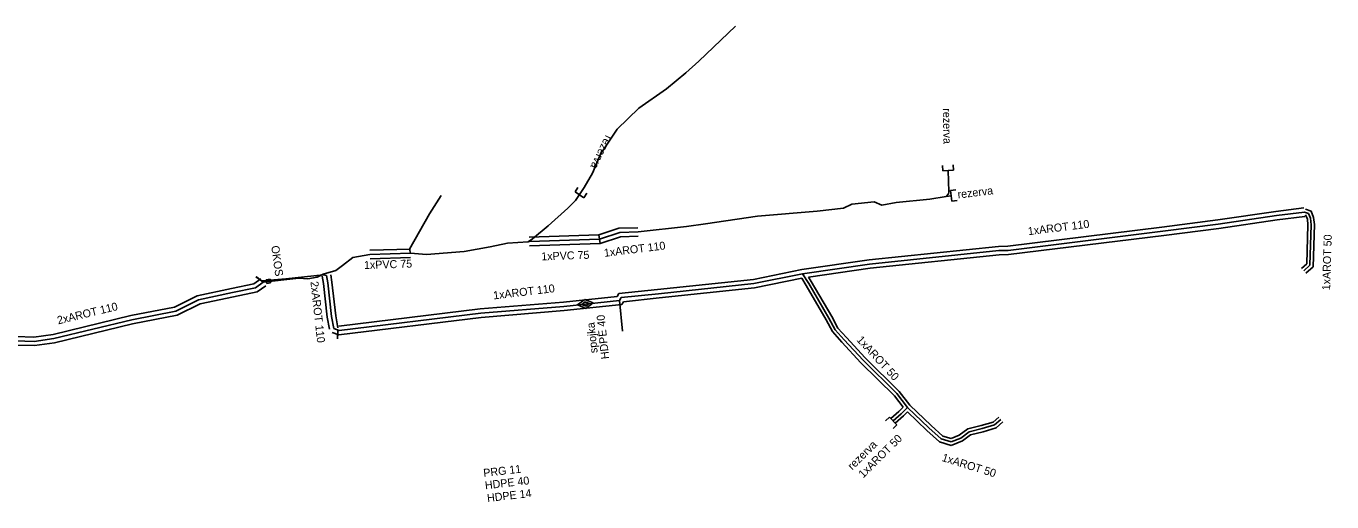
# Model space of a CAD drawing. Extents: x -651943 to -618711, y -1138561 to -1100552.
# Drawn here: x -648620.2 to -648497.8, y -1112119 to -1112074.4 of the extents above; entities that cross this region are included whole.
import ezdxf

# ---------------------------------------------------------------- set-up
doc = ezdxf.new("R2010")
doc.units = 0
doc.layers.add('KT trasa', color=7, linetype='Continuous')
doc.layers.add('KT zařízení', color=7, linetype='Continuous')

# ---------------------------------------------------------------- blocks, each defined once
blk = doc.blocks.new('TVREZ')
at = {"layer": 'KT zařízení'}
for p, q in [((-0.05, 0.05), (0, 0.05)), ((0, -0.05), (0, 0.05)), ((-0.05, -0.05), (0, -0.05))]:
    blk.add_line(p, q, dxfattribs=at)
blk = doc.blocks.new('TVSPO_1')
at = {"layer": 'KT zařízení'}
for p, q in [((-0.074, 0.002), (0, 0.044)), ((-0.001, -0.041), (-0.074, 0.002)), ((-0.035, 0), (0, 0.02)), ((0.073, 0.001), (-0.001, -0.041)), ((0, 0.044), (0.073, 0.001)), ((0, 0.02), (0.035, 0)), ((0.035, 0), (0, -0.02)), ((0, -0.02), (-0.035, 0))]:
    blk.add_line(p, q, dxfattribs=at)

msp = doc.modelspace()

# ---------------------------------------------------------------- linework, layer by layer
at = {"layer": 'KT trasa'}
for p, q in [((-648557.13, -1112077.65), (-648553.7, -1112074.35)), ((-648558.36, -1112078.73), (-648557.13, -1112077.65)), ((-648560.15, -1112080.24), (-648558.36, -1112078.73)), ((-648562.75, -1112082.05), (-648560.15, -1112080.24)), ((-648564.79, -1112084.02), (-648562.75, -1112082.05)), ((-648566.35, -1112086.38), (-648564.79, -1112084.02)), ((-648567.11, -1112088.15), (-648566.35, -1112086.38)), ((-648567.87, -1112089.49), (-648567.11, -1112088.15)), ((-648533.71, -1112089.91), (-648533.75, -1112087.89)), ((-648568.68, -1112090.71), (-648567.87, -1112089.49)), ((-648533.94, -1112090.32), (-648533.74, -1112090.1)), ((-648533.74, -1112090.1), (-648533.71, -1112089.91)), ((-648582.37, -1112091.95), (-648581.28, -1112090.23)), ((-648569.4, -1112091.43), (-648568.68, -1112090.71)), ((-648543.57, -1112091.43), (-648542.8, -1112091.05)), ((-648542.8, -1112091.05), (-648540.69, -1112090.84)), ((-648540.69, -1112090.84), (-648539.98, -1112091.16)), ((-648539.98, -1112091.16), (-648538.63, -1112090.89)), ((-648538.63, -1112090.89), (-648535.48, -1112090.58)), ((-648535.48, -1112090.58), (-648533.94, -1112090.32)), ((-648533.94, -1112090.32), (-648533.48, -1112090.26)), ((-648584.24, -1112095.27), (-648582.37, -1112091.95)), ((-648571.24, -1112093.08), (-648569.4, -1112091.43)), ((-648556.52, -1112092.91), (-648551.62, -1112092.18)), ((-648551.62, -1112092.18), (-648546.04, -1112091.7)), ((-648546.04, -1112091.7), (-648543.57, -1112091.43)), ((-648508.44, -1112092.93), (-648502.99, -1112092.13)), ((-648502.99, -1112092.13), (-648500.37, -1112091.8)), ((-648500.37, -1112091.8), (-648499.97, -1112091.94)), ((-648499.97, -1112091.94), (-648499.8, -1112092.38)), ((-648499.8, -1112092.38), (-648499.73, -1112092.98)), ((-648572.73, -1112094.3), (-648571.24, -1112093.08)), ((-648566.44, -1112094.33), (-648564.55, -1112093.71)), ((-648564.55, -1112093.71), (-648562.83, -1112093.66)), ((-648562.83, -1112093.66), (-648558.29, -1112093.14)), ((-648558.29, -1112093.14), (-648556.52, -1112092.91)), ((-648528.12, -1112095.39), (-648513.64, -1112093.6)), ((-648513.64, -1112093.6), (-648508.44, -1112092.93)), ((-648499.73, -1112092.98), (-648499.85, -1112096.78)), ((-648579.14, -1112095.5), (-648576.68, -1112095.07)), ((-648576.68, -1112095.07), (-648575.06, -1112094.72)), ((-648575.06, -1112094.72), (-648573.12, -1112094.59)), ((-648573.12, -1112094.59), (-648572.73, -1112094.3)), ((-648573.12, -1112094.59), (-648573.01, -1112094.56)), ((-648573.01, -1112094.56), (-648566.44, -1112094.33)), ((-648590.54, -1112096.8), (-648589.56, -1112096.06)), ((-648589.56, -1112096.06), (-648587.96, -1112095.78)), ((-648587.96, -1112095.78), (-648584.16, -1112095.66)), ((-648584.16, -1112095.66), (-648584.24, -1112095.27)), ((-648584.16, -1112095.66), (-648582.67, -1112095.78)), ((-648582.67, -1112095.78), (-648579.14, -1112095.5)), ((-648541.12, -1112096.67), (-648529, -1112095.41)), ((-648529, -1112095.41), (-648528.12, -1112095.39)), ((-648592.35, -1112097.63), (-648591.16, -1112097.26)), ((-648591.16, -1112097.26), (-648590.54, -1112096.8)), ((-648547.4, -1112097.58), (-648541.12, -1112096.67)), ((-648500.43, -1112097.31), (-648499.85, -1112096.78)), ((-648598.69, -1112098.9), (-648597.97, -1112098.38)), ((-648598.65, -1112097.87), (-648598.12, -1112098.26)), ((-648597.97, -1112098.38), (-648598.59, -1112097.86)), ((-648598.12, -1112098.26), (-648597.73, -1112098.2)), ((-648597.97, -1112098.38), (-648594.63, -1112098.01)), ((-648597.73, -1112098.2), (-648595.84, -1112098.06)), ((-648595.84, -1112098.06), (-648592.33, -1112097.68)), ((-648594.63, -1112098.01), (-648593.77, -1112098.06)), ((-648593.77, -1112098.06), (-648592.9, -1112097.89)), ((-648592.9, -1112097.89), (-648592.35, -1112097.63)), ((-648592.33, -1112097.68), (-648592.03, -1112097.74)), ((-648592.03, -1112097.74), (-648591.92, -1112098.43)), ((-648591.92, -1112098.43), (-648591.57, -1112101.59)), ((-648560.92, -1112099.46), (-648551.96, -1112098.51)), ((-648551.96, -1112098.51), (-648547.4, -1112097.58)), ((-648547.4, -1112097.58), (-648546.83, -1112098.5)), ((-648546.83, -1112098.5), (-648544.93, -1112101.75)), ((-648604.03, -1112100.03), (-648600.85, -1112099.34)), ((-648600.85, -1112099.34), (-648598.69, -1112098.9)), ((-648564.58, -1112100.08), (-648564.4, -1112099.82)), ((-648564.4, -1112099.82), (-648560.92, -1112099.46)), ((-648610.29, -1112101.9), (-648606.15, -1112101.08)), ((-648606.15, -1112101.08), (-648604.03, -1112100.03)), ((-648577.58, -1112101.28), (-648569.78, -1112100.64)), ((-648569.78, -1112100.64), (-648564.58, -1112100.08)), ((-648564.58, -1112100.08), (-648564.28, -1112102.95)), ((-648617.59, -1112103.66), (-648610.29, -1112101.9)), ((-648591.57, -1112101.59), (-648591.36, -1112102.71)), ((-648590.84, -1112102.9), (-648577.58, -1112101.28)), ((-648544.93, -1112101.75), (-648544.34, -1112102.84)), ((-648591.36, -1112102.71), (-648590.84, -1112102.9)), ((-648591, -1112103.69), (-648590.96, -1112102.86)), ((-648544.34, -1112102.84), (-648543.51, -1112103.78)), ((-648621.19, -1112103.87), (-648619.45, -1112103.92)), ((-648619.45, -1112103.92), (-648617.59, -1112103.66)), ((-648543.51, -1112103.78), (-648541.74, -1112105.7)), ((-648541.74, -1112105.7), (-648538.56, -1112108.82)), ((-648538.56, -1112108.82), (-648537.58, -1112110.11)), ((-648538.17, -1112110.71), (-648538.92, -1112111.38)), ((-648537.58, -1112110.11), (-648538.17, -1112110.71)), ((-648537.58, -1112110.11), (-648535.56, -1112112.04)), ((-648535.56, -1112112.04), (-648534.41, -1112113.07)), ((-648531.79, -1112112.42), (-648530.56, -1112112.11)), ((-648530.56, -1112112.11), (-648529.4, -1112111.76)), ((-648528.82, -1112111.25), (-648529.4, -1112111.76)), ((-648534.41, -1112113.07), (-648533.48, -1112113.36)), ((-648533.48, -1112113.36), (-648532.58, -1112112.99)), ((-648532.58, -1112112.99), (-648531.79, -1112112.42))]:
    msp.add_line(p, q, dxfattribs=at)
at = {"layer": 'KT zařízení'}
for p, q in [((-648503.05, -1112091.74), (-648500.42, -1112091.4)), ((-648503.05, -1112091.74), (-648500.42, -1112091.4)), ((-648513.74, -1112093.21), (-648508.49, -1112092.53)), ((-648513.74, -1112093.21), (-648508.49, -1112092.53)), ((-648508.49, -1112092.53), (-648503.05, -1112091.74)), ((-648508.49, -1112092.53), (-648503.05, -1112091.74)), ((-648508.39, -1112093.33), (-648502.93, -1112092.52)), ((-648508.39, -1112093.33), (-648502.93, -1112092.52)), ((-648502.93, -1112092.52), (-648500.32, -1112092.2)), ((-648502.93, -1112092.52), (-648500.32, -1112092.2)), ((-648500.27, -1112091.52), (-648499.74, -1112091.7)), ((-648500.27, -1112091.52), (-648499.74, -1112091.7)), ((-648500.25, -1112092.05), (-648500.09, -1112092.45)), ((-648500.25, -1112092.05), (-648500.09, -1112092.45)), ((-648500.09, -1112092.45), (-648500.03, -1112092.99)), ((-648500.09, -1112092.45), (-648500.03, -1112092.99)), ((-648499.74, -1112091.7), (-648499.51, -1112092.31)), ((-648499.74, -1112091.7), (-648499.51, -1112092.31)), ((-648499.51, -1112092.31), (-648499.43, -1112092.97)), ((-648499.51, -1112092.31), (-648499.43, -1112092.97)), ((-648566.51, -1112093.93), (-648564.62, -1112093.31)), ((-648564.62, -1112093.31), (-648562.84, -1112093.26)), ((-648528.15, -1112094.99), (-648513.74, -1112093.21)), ((-648528.15, -1112094.99), (-648513.74, -1112093.21)), ((-648513.54, -1112093.99), (-648508.39, -1112093.33)), ((-648513.54, -1112093.99), (-648508.39, -1112093.33)), ((-648500.03, -1112092.99), (-648500.15, -1112096.64)), ((-648499.43, -1112092.97), (-648499.55, -1112096.92)), ((-648573.02, -1112094.16), (-648566.51, -1112093.93)), ((-648573, -1112094.96), (-648566.37, -1112094.73)), ((-648566.51, -1112093.93), (-648566.37, -1112094.73)), ((-648566.37, -1112094.73), (-648564.48, -1112094.11)), ((-648564.48, -1112094.11), (-648562.82, -1112094.06)), ((-648541.17, -1112096.27), (-648529.03, -1112095.01)), ((-648541.17, -1112096.27), (-648529.03, -1112095.01)), ((-648529.03, -1112095.01), (-648528.15, -1112094.99)), ((-648529.03, -1112095.01), (-648528.15, -1112094.99)), ((-648528.09, -1112095.79), (-648513.54, -1112093.99)), ((-648528.09, -1112095.79), (-648513.54, -1112093.99)), ((-648587.97, -1112095.38), (-648584.17, -1112095.26)), ((-648587.95, -1112096.18), (-648584.15, -1112096.06)), ((-648547.47, -1112097.19), (-648541.17, -1112096.27)), ((-648547.47, -1112097.19), (-648541.17, -1112096.27)), ((-648541.07, -1112097.07), (-648528.97, -1112095.81)), ((-648541.07, -1112097.07), (-648528.97, -1112095.81)), ((-648528.97, -1112095.81), (-648528.09, -1112095.79)), ((-648528.97, -1112095.81), (-648528.09, -1112095.79)), ((-648552.02, -1112098.11), (-648547.47, -1112097.19)), ((-648552.02, -1112098.11), (-648547.47, -1112097.19)), ((-648546.85, -1112097.9), (-648541.07, -1112097.07)), ((-648546.85, -1112097.9), (-648541.07, -1112097.07)), ((-648500.63, -1112097.09), (-648500.15, -1112096.64)), ((-648500.23, -1112097.53), (-648499.55, -1112096.92)), ((-648600.94, -1112098.95), (-648598.86, -1112098.53)), ((-648598.86, -1112098.53), (-648598.2, -1112098.06)), ((-648598.52, -1112099.27), (-648597.73, -1112098.7)), ((-648597.69, -1112098.14), (-648597.32, -1112098.09)), ((-648597.69, -1112098.14), (-648597.32, -1112098.09)), ((-648597.69, -1112098.14), (-648597.63, -1112098.49)), ((-648597.69, -1112098.14), (-648597.63, -1112098.49)), ((-648597.63, -1112098.49), (-648597.27, -1112098.44)), ((-648597.63, -1112098.49), (-648597.27, -1112098.44)), ((-648597.32, -1112098.09), (-648597.27, -1112098.44)), ((-648597.32, -1112098.09), (-648597.27, -1112098.44)), ((-648592.43, -1112097.8), (-648592.32, -1112098.49)), ((-648592.43, -1112097.8), (-648592.32, -1112098.49)), ((-648592.32, -1112098.49), (-648591.97, -1112101.65)), ((-648592.32, -1112098.49), (-648591.97, -1112101.65)), ((-648591.63, -1112097.68), (-648591.52, -1112098.37)), ((-648591.63, -1112097.68), (-648591.52, -1112098.37)), ((-648591.52, -1112098.37), (-648591.17, -1112101.53)), ((-648591.52, -1112098.37), (-648591.17, -1112101.53)), ((-648561, -1112099.07), (-648552.02, -1112098.11)), ((-648561, -1112099.07), (-648552.02, -1112098.11)), ((-648551.9, -1112098.91), (-648547.49, -1112098.01)), ((-648551.9, -1112098.91), (-648547.49, -1112098.01)), ((-648547.49, -1112098.01), (-648547.07, -1112098.69)), ((-648547.49, -1112098.01), (-648547.07, -1112098.69)), ((-648547.07, -1112098.69), (-648545.19, -1112101.9)), ((-648546.85, -1112097.9), (-648546.59, -1112098.31)), ((-648546.85, -1112097.9), (-648546.59, -1112098.31)), ((-648546.59, -1112098.31), (-648544.67, -1112101.6)), ((-648606.28, -1112100.7), (-648604.17, -1112099.65)), ((-648604.17, -1112099.65), (-648600.94, -1112098.95)), ((-648603.89, -1112100.41), (-648600.76, -1112099.73)), ((-648600.76, -1112099.73), (-648598.52, -1112099.27)), ((-648569.82, -1112100.24), (-648564.8, -1112099.7)), ((-648569.82, -1112100.24), (-648564.8, -1112099.7)), ((-648564.8, -1112099.7), (-648564.62, -1112099.44)), ((-648564.8, -1112099.7), (-648564.62, -1112099.44)), ((-648564.62, -1112099.44), (-648561, -1112099.07)), ((-648564.62, -1112099.44), (-648561, -1112099.07)), ((-648564.18, -1112100.2), (-648560.84, -1112099.85)), ((-648564.18, -1112100.2), (-648560.84, -1112099.85)), ((-648560.84, -1112099.85), (-648551.9, -1112098.91)), ((-648560.84, -1112099.85), (-648551.9, -1112098.91)), ((-648610.36, -1112101.51), (-648606.28, -1112100.7)), ((-648606.02, -1112101.46), (-648603.89, -1112100.41)), ((-648590.89, -1112102.5), (-648577.64, -1112100.88)), ((-648590.89, -1112102.5), (-648577.64, -1112100.88)), ((-648577.64, -1112100.88), (-648569.82, -1112100.24)), ((-648577.64, -1112100.88), (-648569.82, -1112100.24)), ((-648577.52, -1112101.68), (-648569.74, -1112101.04)), ((-648577.52, -1112101.68), (-648569.74, -1112101.04)), ((-648569.74, -1112101.04), (-648564.35, -1112100.46)), ((-648569.74, -1112101.04), (-648564.35, -1112100.46)), ((-648564.35, -1112100.46), (-648564.18, -1112100.2)), ((-648564.35, -1112100.46), (-648564.18, -1112100.2)), ((-648617.66, -1112103.27), (-648610.36, -1112101.51)), ((-648617.52, -1112104.05), (-648610.22, -1112102.29)), ((-648610.22, -1112102.29), (-648606.02, -1112101.46)), ((-648591.97, -1112101.65), (-648591.75, -1112102.78)), ((-648591.97, -1112101.65), (-648591.75, -1112102.78)), ((-648591.17, -1112101.53), (-648590.97, -1112102.64)), ((-648591.17, -1112101.53), (-648590.97, -1112102.64)), ((-648590.89, -1112103.31), (-648577.52, -1112101.68)), ((-648590.89, -1112103.31), (-648577.52, -1112101.68)), ((-648545.19, -1112101.9), (-648544.59, -1112103.01)), ((-648544.67, -1112101.6), (-648544.09, -1112102.67)), ((-648621.12, -1112103.47), (-648619.48, -1112103.52)), ((-648619.48, -1112103.52), (-648617.66, -1112103.27)), ((-648591.5, -1112103.08), (-648590.89, -1112103.31)), ((-648591.5, -1112103.08), (-648590.89, -1112103.31)), ((-648544.59, -1112103.01), (-648543.72, -1112103.99)), ((-648544.09, -1112102.67), (-648543.3, -1112103.56)), ((-648543.3, -1112103.56), (-648541.53, -1112105.48)), ((-648621.26, -1112104.27), (-648619.42, -1112104.32)), ((-648619.42, -1112104.32), (-648617.52, -1112104.05)), ((-648543.72, -1112103.99), (-648541.95, -1112105.92)), ((-648541.95, -1112105.92), (-648538.78, -1112109.02)), ((-648541.53, -1112105.48), (-648538.34, -1112108.62)), ((-648538.78, -1112109.02), (-648537.97, -1112110.08)), ((-648538.34, -1112108.62), (-648537.36, -1112109.91)), ((-648538.38, -1112110.5), (-648539.12, -1112111.16)), ((-648537.96, -1112110.92), (-648538.72, -1112111.6)), ((-648537.97, -1112110.08), (-648538.38, -1112110.5)), ((-648537.57, -1112110.53), (-648537.96, -1112110.92)), ((-648537.57, -1112110.53), (-648535.76, -1112112.27)), ((-648537.36, -1112109.91), (-648535.36, -1112111.81)), ((-648535.36, -1112111.81), (-648534.26, -1112112.8)), ((-648532.73, -1112112.73), (-648531.92, -1112112.14)), ((-648531.92, -1112112.14), (-648530.65, -1112111.82)), ((-648530.65, -1112111.82), (-648529.55, -1112111.49)), ((-648530.47, -1112112.4), (-648529.25, -1112112.03)), ((-648529.02, -1112111.02), (-648529.55, -1112111.49)), ((-648528.62, -1112111.47), (-648529.25, -1112112.03)), ((-648535.76, -1112112.27), (-648534.56, -1112113.34)), ((-648534.56, -1112113.34), (-648533.47, -1112113.68)), ((-648534.26, -1112112.8), (-648533.49, -1112113.04)), ((-648533.49, -1112113.04), (-648532.73, -1112112.73)), ((-648533.47, -1112113.68), (-648532.43, -1112113.25)), ((-648532.43, -1112113.25), (-648531.66, -1112112.7)), ((-648531.66, -1112112.7), (-648530.47, -1112112.4))]:
    msp.add_line(p, q, dxfattribs=at)

# ---------------------------------------------------------------- block references
for name, p, xscale, yscale, rotation in [('TVREZ', (-648533.75, -1112087.89), 9.999995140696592, 9.99999514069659, -85.47321663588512), ('TVREZ', (-648568.32, -1112090.17), 10.000002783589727, 10.000002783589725, -123.65551032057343), ('TVREZ', (-648533.48, -1112090.26), 10.0000168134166, 10.0000168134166, -173.93918324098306), ('TVSPO_1', (-648567.76, -1112100.42), 10.000020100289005, 10.000020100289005, 8.364643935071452), ('TVSPO_1', (-648567.76, -1112100.42), 10.000020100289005, 10.000020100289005, 8.364643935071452), ('TVREZ', (-648538.92, -1112111.38), 10.000021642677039, 10.000021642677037, 44.53061111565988)]:
    msp.add_blockref(name, p, dxfattribs=dict(at, xscale=xscale, yscale=yscale, rotation=rotation))

# ---------------------------------------------------------------- texts
for s, rotation, p in [('rezerva', 271.1344, (-648534.26, -1112082.07)), ('rezerva', 244.2211, (-648565.86, -1112084.52)), ('rezerva', 7.023, (-648532.83, -1112090.53)), ('1xAROT 110', 7.0831, (-648526.24, -1112093.97)), ('1xAROT 110', 7.0831, (-648526.24, -1112093.97)), ('OKOS', 277.9249, (-648597.22, -1112094.99)), ('OKOS', 277.9249, (-648597.22, -1112094.99)), ('1xAROT 110', 7.023, (-648565.98, -1112096)), ('1xAROT 50', 88.1865, (-648497.96, -1112099.14)), ('1xAROT 50', 88.1865, (-648497.96, -1112099.14)), ('1xPVC 75', 1.8087, (-648588.51, -1112097.14)), ('1xPVC 75', 2.0055, (-648571.89, -1112096.33)), ('2xAROT 110', 276.3223, (-648593.54, -1112098.33)), ('2xAROT 110', 276.3223, (-648593.54, -1112098.33)), ('1xAROT 110', 6.8298, (-648576.36, -1112099.99)), ('1xAROT 110', 6.8298, (-648576.36, -1112099.99)), ('2xAROT 110', 13.5482, (-648617.18, -1112102.33)), ('spojka', 96.1393, (-648566.61, -1112104.99)), ('spojka', 96.1393, (-648566.61, -1112104.99)), ('HDPE 40', 96.1393, (-648565.53, -1112105.55)), ('HDPE 40', 96.1393, (-648565.53, -1112105.55)), ('1xAROT 50', 312.6709, (-648542.39, -1112103.82)), ('rezerva', 44.6792, (-648542.74, -1112116.03)), ('1xAROT 50', 44.6792, (-648541.73, -1112116.79)), ('1xAROT 50', 342.6972, (-648534.41, -1112115.13)), ('PRG 11', 6.5639, (-648577.29, -1112116.64)), ('PRG 11', 6.5639, (-648577.29, -1112116.64)), ('HDPE 40', 6.5639, (-648577.14, -1112117.8)), ('HDPE 40', 6.5639, (-648577.14, -1112117.8)), ('HDPE 14', 6.5639, (-648576.94, -1112118.99)), ('HDPE 14', 6.5639, (-648576.94, -1112118.99))]:
    msp.add_text(s, height=0.75, rotation=rotation, dxfattribs=at).set_placement(p)

doc.saveas('drawing.dxf')
